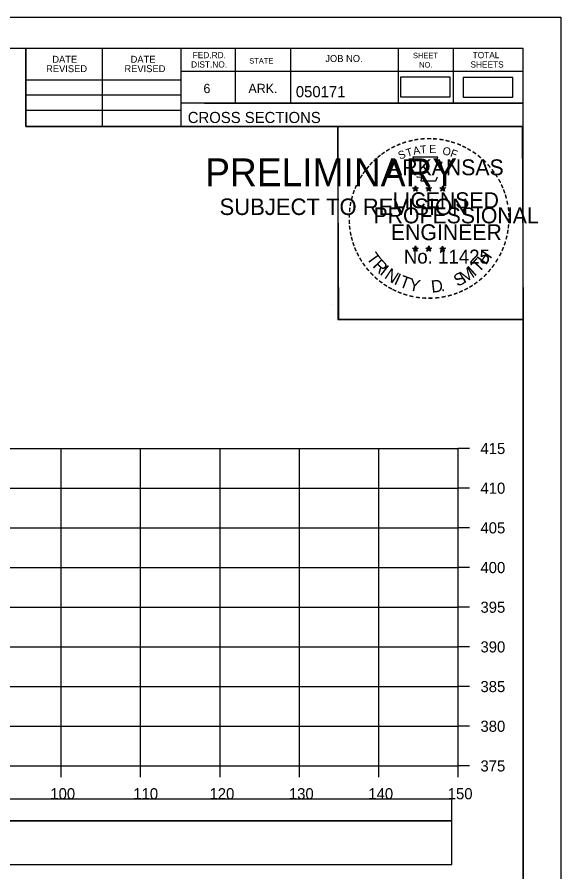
# Model space of a CAD drawing. Extents: x -37291014 to -37290680, y -936053 to -933067.
# Drawn here: x -37290748.7 to -37290680.2, y -933387.6 to -933279.9 of the extents above; entities that cross this region are included whole.
import ezdxf

# ---------------------------------------------------------------- set-up
doc = ezdxf.new("R2010")
doc.units = 0
for name, color, linetype in [('Default', 7, 'Continuous'), ('R_Axis', 7, 'Continuous'), ('R_Axis Annot', 7, 'Continuous'), ('R_Border', 7, 'Continuous'), ('R_Border PE', 7, 'Continuous'), ('R_Border Prem', 7, 'Continuous'), ('R_Grid', 7, 'Continuous'), ('R_No Plot', 7, 'Continuous')]:
    doc.layers.add(name, color=color, linetype=linetype)

msp = doc.modelspace()

# ---------------------------------------------------------------- linework, layer by layer
at = {"layer": 'Default'}
for points in [[(-37290700.35, -933289.98), (-37290694.1, -933289.98), (-37290694.1, -933287.5), (-37290700.35, -933287.5)], [(-37290692.46, -933289.99), (-37290686.21, -933289.99), (-37290686.21, -933287.51), (-37290692.46, -933287.51)], [(-37290992.31, -933381.17), (-37290693.89, -933381.17), (-37290693.89, -933378.47), (-37290992.31, -933378.47)], [(-37290992.31, -933386.7), (-37290693.89, -933386.7), (-37290693.89, -933381.17), (-37290992.31, -933381.17)]]:
    msp.add_lwpolyline(points, close=True, dxfattribs=at)
at = {"layer": 'R_Axis'}
for p, q in [((-37290693.1, -933374.27), (-37290693.1, -933334.27)), ((-37290691.7, -933334.27), (-37290693.1, -933334.27)), ((-37290691.7, -933339.27), (-37290693.1, -933339.27)), ((-37290691.7, -933344.27), (-37290693.1, -933344.27)), ((-37290691.7, -933349.27), (-37290693.1, -933349.27)), ((-37290691.7, -933354.27), (-37290693.1, -933354.27)), ((-37290691.7, -933359.27), (-37290693.1, -933359.27)), ((-37290691.7, -933364.27), (-37290693.1, -933364.27)), ((-37290691.7, -933369.27), (-37290693.1, -933369.27)), ((-37290993.1, -933374.27), (-37290693.1, -933374.27)), ((-37290743.1, -933375.67), (-37290743.1, -933374.27)), ((-37290733.1, -933375.67), (-37290733.1, -933374.27)), ((-37290723.1, -933375.67), (-37290723.1, -933374.27)), ((-37290713.1, -933375.67), (-37290713.1, -933374.27)), ((-37290703.1, -933375.67), (-37290703.1, -933374.27)), ((-37290693.1, -933375.67), (-37290693.1, -933374.27)), ((-37290691.7, -933374.27), (-37290693.1, -933374.27))]:
    msp.add_line(p, q, dxfattribs=at)
at = {"layer": 'R_Border'}
for p, q in [((-37291001.1, -933283.81), (-37290684.92, -933283.81)), ((-37290747.56, -933293.69), (-37290747.56, -933283.81)), ((-37290737.88, -933293.69), (-37290737.88, -933283.81)), ((-37290728.02, -933283.81), (-37290728.02, -933293.69)), ((-37290721.18, -933283.81), (-37290721.18, -933290.75)), ((-37290714.24, -933283.81), (-37290714.24, -933290.75)), ((-37290700.66, -933283.81), (-37290700.66, -933290.75)), ((-37290693.72, -933283.81), (-37290693.72, -933290.75)), ((-37290684.92, -933489.27), (-37290684.92, -933283.81)), ((-37290684.92, -933286.75), (-37290728.02, -933286.75)), ((-37290684.92, -933286.73), (-37290684.92, -933286.73)), ((-37290747.56, -933287.83), (-37290728.02, -933287.83)), ((-37290747.56, -933289.69), (-37290728.02, -933289.69)), ((-37290684.92, -933290.75), (-37290728.02, -933290.75)), ((-37290725.06, -933290.75), (-37290684.92, -933290.75)), ((-37290747.56, -933291.63), (-37290728.02, -933291.63)), ((-37290684.92, -933293.69), (-37290747.56, -933293.69))]:
    msp.add_line(p, q, dxfattribs=at)
at = {"layer": 'R_Border PE'}
for p, q in [((-37290698.49, -933301.18), (-37290698.53, -933301.43)), ((-37290698.49, -933301.54), (-37290698.49, -933301.18)), ((-37290698.49, -933301.18), (-37290698.44, -933301.43)), ((-37290696.82, -933301.18), (-37290696.86, -933301.43)), ((-37290696.82, -933301.54), (-37290696.82, -933301.18)), ((-37290696.82, -933301.18), (-37290696.77, -933301.43)), ((-37290695.05, -933301.19), (-37290695.09, -933301.44)), ((-37290695.05, -933301.56), (-37290695.05, -933301.19)), ((-37290695.05, -933301.19), (-37290695, -933301.44)), ((-37290698.84, -933301.43), (-37290698.49, -933301.54)), ((-37290698.84, -933301.43), (-37290698.58, -933301.48)), ((-37290698.84, -933301.43), (-37290698.6, -933301.55)), ((-37290698.7, -933301.84), (-37290698.49, -933301.54)), ((-37290698.7, -933301.84), (-37290698.58, -933301.6)), ((-37290698.7, -933301.84), (-37290698.49, -933301.62)), ((-37290698.14, -933301.43), (-37290698.49, -933301.54)), ((-37290698.27, -933301.84), (-37290698.49, -933301.54)), ((-37290698.27, -933301.84), (-37290698.49, -933301.63)), ((-37290698.14, -933301.43), (-37290698.43, -933301.48)), ((-37290698.27, -933301.84), (-37290698.41, -933301.55)), ((-37290698.14, -933301.43), (-37290698.34, -933301.53)), ((-37290697.17, -933301.43), (-37290696.82, -933301.54)), ((-37290697.17, -933301.43), (-37290696.91, -933301.48)), ((-37290697.17, -933301.43), (-37290696.93, -933301.55)), ((-37290697.03, -933301.84), (-37290696.82, -933301.54)), ((-37290697.03, -933301.84), (-37290696.91, -933301.6)), ((-37290697.03, -933301.84), (-37290696.82, -933301.62)), ((-37290696.47, -933301.43), (-37290696.82, -933301.54)), ((-37290696.6, -933301.84), (-37290696.82, -933301.54)), ((-37290696.6, -933301.84), (-37290696.82, -933301.63)), ((-37290696.47, -933301.43), (-37290696.76, -933301.48)), ((-37290696.6, -933301.84), (-37290696.74, -933301.55)), ((-37290696.47, -933301.43), (-37290696.67, -933301.53)), ((-37290695.4, -933301.44), (-37290695.05, -933301.56)), ((-37290695.4, -933301.44), (-37290695.15, -933301.49)), ((-37290695.4, -933301.44), (-37290695.17, -933301.57)), ((-37290695.27, -933301.85), (-37290695.05, -933301.56)), ((-37290695.27, -933301.85), (-37290695.14, -933301.61)), ((-37290695.27, -933301.85), (-37290695.06, -933301.64)), ((-37290694.84, -933301.85), (-37290695.06, -933301.64)), ((-37290694.71, -933301.44), (-37290695.05, -933301.56)), ((-37290694.84, -933301.85), (-37290695.05, -933301.56)), ((-37290694.71, -933301.44), (-37290694.99, -933301.49)), ((-37290694.84, -933301.85), (-37290694.98, -933301.56)), ((-37290694.71, -933301.44), (-37290694.91, -933301.55)), ((-37290698.49, -933308.75), (-37290698.53, -933309)), ((-37290698.49, -933309.12), (-37290698.49, -933308.75)), ((-37290698.49, -933308.75), (-37290698.44, -933309)), ((-37290696.82, -933308.75), (-37290696.86, -933309)), ((-37290696.82, -933309.12), (-37290696.82, -933308.75)), ((-37290696.82, -933308.75), (-37290696.77, -933309)), ((-37290695.06, -933308.76), (-37290695.1, -933309.01)), ((-37290695.06, -933309.13), (-37290695.06, -933308.76)), ((-37290695.06, -933308.76), (-37290695.01, -933309.01)), ((-37290698.84, -933309.01), (-37290698.49, -933309.12)), ((-37290698.84, -933309.01), (-37290698.59, -933309.05)), ((-37290698.84, -933309.01), (-37290698.6, -933309.13)), ((-37290698.71, -933309.41), (-37290698.49, -933309.12)), ((-37290698.71, -933309.41), (-37290698.58, -933309.17)), ((-37290698.71, -933309.41), (-37290698.49, -933309.2)), ((-37290698.14, -933309.01), (-37290698.49, -933309.12)), ((-37290698.28, -933309.41), (-37290698.49, -933309.12)), ((-37290698.28, -933309.41), (-37290698.49, -933309.2)), ((-37290698.14, -933309.01), (-37290698.43, -933309.05)), ((-37290698.28, -933309.41), (-37290698.42, -933309.12)), ((-37290698.14, -933309.01), (-37290698.35, -933309.11)), ((-37290697.17, -933309.01), (-37290696.82, -933309.12)), ((-37290697.17, -933309.01), (-37290696.92, -933309.05)), ((-37290697.17, -933309.01), (-37290696.93, -933309.13)), ((-37290697.04, -933309.41), (-37290696.82, -933309.12)), ((-37290697.04, -933309.41), (-37290696.91, -933309.17)), ((-37290697.04, -933309.41), (-37290696.82, -933309.2)), ((-37290696.48, -933309.01), (-37290696.82, -933309.12)), ((-37290696.61, -933309.41), (-37290696.82, -933309.12)), ((-37290696.61, -933309.41), (-37290696.82, -933309.2)), ((-37290696.48, -933309.01), (-37290696.76, -933309.05)), ((-37290696.61, -933309.41), (-37290696.75, -933309.12)), ((-37290696.48, -933309.01), (-37290696.68, -933309.11)), ((-37290695.4, -933309.02), (-37290695.06, -933309.13)), ((-37290695.4, -933309.02), (-37290695.15, -933309.06)), ((-37290695.4, -933309.02), (-37290695.17, -933309.14)), ((-37290695.27, -933309.42), (-37290695.06, -933309.13)), ((-37290695.27, -933309.42), (-37290695.15, -933309.18)), ((-37290695.27, -933309.42), (-37290695.06, -933309.21)), ((-37290694.71, -933309.02), (-37290695.06, -933309.13)), ((-37290694.84, -933309.42), (-37290695.06, -933309.13)), ((-37290694.84, -933309.42), (-37290695.06, -933309.21)), ((-37290694.71, -933309.02), (-37290694.99, -933309.06)), ((-37290694.84, -933309.42), (-37290694.98, -933309.13)), ((-37290694.71, -933309.02), (-37290694.91, -933309.12))]:
    msp.add_line(p, q, dxfattribs=at)
for points in [[(-37290698.8, -933297.55), (-37290698.53, -933298.38)], [(-37290695.28, -933298.48), (-37290695.14, -933298.19), (-37290695.83, -933298.22), (-37290695.68, -933297.55), (-37290698.8, -933297.55)], [(-37290698.3, -933299.98), (-37290698.3, -933300.06), (-37290697.74, -933300.08), (-37290697.79, -933300.56), (-37290695.92, -933300.56), (-37290695.72, -933300.02)], [(-37290698.49, -933301.18), (-37290698.27, -933301.84), (-37290698.84, -933301.43), (-37290698.14, -933301.43), (-37290698.7, -933301.84), (-37290698.49, -933301.18)], [(-37290696.82, -933301.18), (-37290696.6, -933301.84), (-37290697.17, -933301.43), (-37290696.47, -933301.43), (-37290697.03, -933301.84), (-37290696.82, -933301.18)], [(-37290695.05, -933301.19), (-37290694.84, -933301.85), (-37290695.4, -933301.44), (-37290694.71, -933301.44), (-37290695.27, -933301.85), (-37290695.05, -933301.19)], [(-37290698.49, -933308.75), (-37290698.28, -933309.41), (-37290698.84, -933309.01), (-37290698.14, -933309.01), (-37290698.71, -933309.41), (-37290698.49, -933308.75)], [(-37290696.82, -933308.75), (-37290696.61, -933309.41), (-37290697.17, -933309.01), (-37290696.48, -933309.01), (-37290697.04, -933309.41), (-37290696.82, -933308.75)], [(-37290695.06, -933308.76), (-37290694.84, -933309.42), (-37290695.4, -933309.02), (-37290694.71, -933309.02), (-37290695.27, -933309.42), (-37290695.06, -933308.76)]]:
    msp.add_lwpolyline(points, dxfattribs=at)
for centre, radius in [((-37290698.49, -933301.54), 0.172), ((-37290698.49, -933301.54), 0.145), ((-37290698.49, -933301.54), 0.116), ((-37290698.49, -933301.54), 0.0991), ((-37290698.49, -933301.54), 0.0747), ((-37290698.49, -933301.54), 0.0495), ((-37290698.49, -933301.54), 0.0296), ((-37290696.82, -933301.54), 0.172), ((-37290696.82, -933301.54), 0.145), ((-37290696.82, -933301.54), 0.116), ((-37290696.82, -933301.54), 0.0991), ((-37290696.82, -933301.54), 0.0747), ((-37290696.82, -933301.54), 0.0495), ((-37290696.82, -933301.54), 0.0296), ((-37290695.05, -933301.56), 0.172), ((-37290695.05, -933301.56), 0.145), ((-37290695.05, -933301.56), 0.116), ((-37290695.05, -933301.56), 0.0991), ((-37290695.05, -933301.56), 0.0747), ((-37290695.05, -933301.56), 0.0495), ((-37290695.05, -933301.56), 0.0296), ((-37290698.49, -933309.12), 0.172), ((-37290698.49, -933309.12), 0.145), ((-37290698.49, -933309.12), 0.116), ((-37290698.49, -933309.12), 0.0991), ((-37290698.49, -933309.12), 0.0747), ((-37290698.49, -933309.12), 0.0495), ((-37290698.49, -933309.12), 0.0296), ((-37290696.82, -933309.12), 0.172), ((-37290696.82, -933309.12), 0.145), ((-37290696.82, -933309.12), 0.116), ((-37290696.82, -933309.12), 0.0991), ((-37290696.82, -933309.12), 0.0747), ((-37290696.82, -933309.12), 0.0495), ((-37290696.82, -933309.12), 0.0296), ((-37290695.06, -933309.13), 0.172), ((-37290695.06, -933309.13), 0.145), ((-37290695.06, -933309.13), 0.116), ((-37290695.06, -933309.13), 0.0991), ((-37290695.06, -933309.13), 0.0747), ((-37290695.06, -933309.13), 0.0495), ((-37290695.06, -933309.13), 0.0296)]:
    msp.add_circle(centre, radius, dxfattribs=at)
at = {"layer": 'R_Grid'}
for p, q in [((-37290993.1, -933334.27), (-37290693.1, -933334.27)), ((-37290743.1, -933374.27), (-37290743.1, -933334.27)), ((-37290733.1, -933374.27), (-37290733.1, -933334.27)), ((-37290723.1, -933374.27), (-37290723.1, -933334.27)), ((-37290713.1, -933374.27), (-37290713.1, -933334.27)), ((-37290703.1, -933374.27), (-37290703.1, -933334.27)), ((-37290693.1, -933374.27), (-37290693.1, -933334.27)), ((-37290993.1, -933339.27), (-37290693.1, -933339.27)), ((-37290993.1, -933344.27), (-37290693.1, -933344.27)), ((-37290993.1, -933349.27), (-37290693.1, -933349.27)), ((-37290993.1, -933354.27), (-37290693.1, -933354.27)), ((-37290993.1, -933359.27), (-37290693.1, -933359.27)), ((-37290993.1, -933364.27), (-37290693.1, -933364.27)), ((-37290993.1, -933369.27), (-37290693.1, -933369.27)), ((-37290993.1, -933374.27), (-37290693.1, -933374.27))]:
    msp.add_line(p, q, dxfattribs=at)
at = {"layer": 'R_No Plot'}
for p, q in [((-37291013.5, -933279.91), (-37290680.17, -933279.91)), ((-37290708.89, -933316.14), (-37290708.89, -933316.14))]:
    msp.add_line(p, q, dxfattribs=at)
for points in [[(-37291013.51, -933279.91), (-37290680.17, -933279.91), (-37290680.17, -933493.25), (-37291013.51, -933493.25)], [(-37290767.18, -933283.81), (-37290747.56, -933283.81), (-37290747.56, -933293.69), (-37290731.45, -933293.69), (-37290708.25, -933293.69), (-37290708.25, -933318.02), (-37290684.92, -933318.02), (-37290684.92, -933489.27), (-37291001.1, -933489.27), (-37291001.1, -933283.81)], [(-37290708.25, -933293.69), (-37290685.04, -933293.69), (-37290684.92, -933318.02), (-37290708.13, -933318.02)]]:
    msp.add_lwpolyline(points, close=True, dxfattribs=at)

# ---------------------------------------------------------------- texts
at = {"layer": 'R_Axis Annot'}
for s, p in [('415', (-37290690.3, -933334.97)), ('410', (-37290690.3, -933339.97)), ('405', (-37290690.3, -933344.97)), ('400', (-37290690.3, -933349.97)), ('395', (-37290690.3, -933354.97)), ('390', (-37290690.3, -933359.97)), ('385', (-37290690.3, -933364.97)), ('380', (-37290690.3, -933369.97)), ('375', (-37290690.3, -933374.97)), ('100', (-37290744.47, -933378.47)), ('110', (-37290734.02, -933378.47)), ('120', (-37290724.42, -933378.47)), ('130', (-37290714.42, -933378.47)), ('140', (-37290704.42, -933378.47)), ('150', (-37290694.42, -933378.47))]:
    msp.add_text(s, height=1.4, dxfattribs=at).set_placement(p)
at = {"layer": 'R_Border'}
for s, height, p in [('DATE', 0.879, (-37290744.22, -933285.67)), ('DATE', 0.879, (-37290734.36, -933285.67)), ('FED.RD.', 0.782, (-37290726.54, -933285.09)), ('STATE', 0.684, (-37290719.42, -933285.77)), ('JOB NO.', 0.879, (-37290709.84, -933285.57)), ('SHEET', 0.684, (-37290698.8, -933285.09)), ('TOTAL', 0.782, (-37290691.28, -933285.09)), ('REVISED', 0.879, (-37290745, -933286.85)), ('REVISED', 0.879, (-37290735.14, -933286.85)), ('DIST.NO.', 0.782, (-37290726.74, -933286.27)), ('NO.', 0.684, (-37290698.02, -933286.27)), ('SHEETS', 0.782, (-37290691.56, -933286.27)), ('6', 1.17, (-37290725.18, -933289.49)), ('ARK.', 1.172, (-37290719.52, -933289.49)), ('050171', 1.4, (-37290713.55, -933290.01)), ('CROSS SECTIONS', 1.4, (-37290727.16, -933293.26))]:
    msp.add_text(s, height=height, dxfattribs=at).set_placement(p)
at = {"layer": 'R_Border PE'}
for s, height, rotation, p in [('-', 1.6, 24.3072, (-37290700.68, -933296.7)), ('-', 1.6, 19.1761, (-37290700.05, -933296.43)), ('-', 1.6, 13.6302, (-37290699.3, -933296.19)), ('-', 1.6, 10.2193, (-37290698.62, -933296.02)), ('-', 1.6, 5.8968, (-37290697.89, -933295.91)), ('-', 1.6, 0.1862, (-37290697.12, -933295.84)), ('-', 1.6, 357.743, (-37290696.4, -933295.86)), ('-', 1.6, 352.1617, (-37290695.65, -933295.91)), ('-', 1.6, 347.2049, (-37290694.93, -933296.03)), ('-', 1.6, 342.3362, (-37290694.3, -933296.18)), ('-', 1.6, 337.8551, (-37290693.56, -933296.4)), ('-', 1.6, 36.2317, (-37290702.49, -933297.78)), ('-', 1.6, 34.0636, (-37290701.91, -933297.38)), ('-', 1.6, 28.7918, (-37290701.31, -933297.01)), ('S', 1, 21.594, (-37290700.44, -933297.88)), ('T', 1, 16.4036, (-37290699.53, -933297.55)), ('A', 1, 11.2132, (-37290698.7, -933297.29)), ('T', 1, 6.0228, (-37290697.85, -933297.13)), ('E', 1, 0.8323, (-37290696.75, -933297.02)), ('O', 1, 350.4515, (-37290695.14, -933297.23)), ('F', 1, 340.0707, (-37290694.19, -933297.46)), ('-', 1.6, 334.1211, (-37290692.93, -933296.67)), ('-', 1.6, 329.6409, (-37290692.35, -933296.96)), ('-', 1.6, 325.8627, (-37290691.71, -933297.32)), ('-', 1.6, 42.9622, (-37290703.4, -933298.57)), ('-', 1.6, 38.9507, (-37290702.97, -933298.16)), ('-', 1.6, 320.5297, (-37290691.1, -933297.74)), ('-', 1.6, 315.5786, (-37290690.5, -933298.23)), ('-', 1.6, 50.6142, (-37290704.25, -933299.54)), ('-', 1.6, 48.4231, (-37290703.85, -933299.05)), ('-', 1.6, 309.8797, (-37290689.93, -933298.78)), ('-', 1.6, 306.6522, (-37290689.41, -933299.38)), ('-', 1.6, 58.0706, (-37290704.99, -933300.63)), ('-', 1.6, 54.2325, (-37290704.66, -933300.1)), ('-', 1.4, 303.6753, (-37290688.92, -933299.95)), ('-', 1.6, 67.7743, (-37290705.56, -933301.86)), ('-', 1.6, 62.8713, (-37290705.3, -933301.25)), ('-', 1.6, 299.6684, (-37290688.6, -933300.56)), ('-', 1.6, 294.6628, (-37290688.28, -933301.17)), ('-', 1.6, 72.3945, (-37290705.78, -933302.49)), ('-', 1.6, 290.5728, (-37290688.02, -933301.75)), ('-', 1.6, 285.1233, (-37290687.79, -933302.33)), ('-', 1.6, 81.2013, (-37290706.11, -933303.91)), ('-', 1.6, 75.461, (-37290705.98, -933303.2)), ('-', 1.6, 280.5493, (-37290687.59, -933303.07)), ('-', 1.6, 85.1863, (-37290706.18, -933304.6)), ('-', 1.6, 276.5962, (-37290687.42, -933303.84)), ('-', 1.6, 94.1959, (-37290706.17, -933306.03)), ('-', 1.6, 89.0622, (-37290706.21, -933305.31)), ('-', 1.6, 274.3301, (-37290687.36, -933304.56)), ('-', 1.6, 269.9407, (-37290687.33, -933305.19)), ('-', 1.6, 98.9479, (-37290706.1, -933306.7)), ('-', 1.6, 263.5172, (-37290687.35, -933305.86)), ('-', 1.6, 101.7149, (-37290705.97, -933307.43)), ('-', 1.6, 105.4578, (-37290705.8, -933308.03)), ('-', 1.6, 255.7626, (-37290687.53, -933307.19)), ('-', 1.6, 260.9953, (-37290687.42, -933306.51)), ('-', 1.6, 109.0874, (-37290705.59, -933308.66)), ('-', 1.6, 252.8681, (-37290687.71, -933307.91)), ('-', 1.6, 114.0643, (-37290705.34, -933309.25)), ('-', 1.6, 115.7289, (-37290705.03, -933309.87)), ('T', 1.54, 306.0406, (-37290704.73, -933310.28)), ('H', 1.54, 54.6088, (-37290689.61, -933311.24)), ('-', 1.6, 244.6197, (-37290688.2, -933309.21)), ('-', 1.6, 247.8887, (-37290687.93, -933308.58)), ('-', 1.6, 120.4471, (-37290704.67, -933310.46)), ('-', 1.6, 125.8934, (-37290704.27, -933311.02)), ('R', 1.54, 314.005, (-37290703.97, -933311.33)), ('T', 1.54, 46.6444, (-37290690.5, -933312.19)), ('-', 1.6, 239.0712, (-37290688.59, -933309.96)), ('-', 1.6, 130.7181, (-37290703.81, -933311.57)), ('-', 1.6, 134.2238, (-37290703.29, -933312.11)), ('I', 1.54, 321.9694, (-37290703.07, -933312.26)), ('N', 1.54, 326.5002, (-37290702.5, -933312.73)), ('M', 1.54, 32.6563, (-37290692.35, -933313.51)), ('I', 1.54, 42.1136, (-37290691.06, -933312.66)), ('-', 1.6, 231.2538, (-37290689.42, -933311.18)), ('-', 1.6, 233.8452, (-37290688.99, -933310.62)), ('-', 1.6, 138.9338, (-37290702.77, -933312.58)), ('-', 1.6, 144.6463, (-37290702.21, -933312.98)), ('I', 1.54, 335.3603, (-37290701.29, -933313.52)), ('T', 1.54, 339.8912, (-37290700.63, -933313.84)), ('Y', 1.54, 347.8556, (-37290699.42, -933314.29)), ('D', 1.54, 6.3969, (-37290696.43, -933314.65)), ('S', 1.54, 26.9312, (-37290693.19, -933313.92)), ('-', 1.6, 221.0851, (-37290690.42, -933312.26)), ('-', 1.6, 225.7653, (-37290689.9, -933311.75)), ('-', 1.6, 148.0898, (-37290701.65, -933313.36)), ('-', 1.6, 151.5704, (-37290701.07, -933313.68)), ('-', 1.6, 154.6002, (-37290700.55, -933313.93)), ('.', 1.54, 13.7642, (-37290695.24, -933314.52)), ('-', 1.6, 207.3568, (-37290692.06, -933313.46)), ('-', 1.6, 212.2491, (-37290691.51, -933313.12)), ('-', 1.6, 215.7363, (-37290690.97, -933312.73)), ('-', 1.6, 158.5612, (-37290699.92, -933314.18)), ('-', 1.6, 162.7983, (-37290699.24, -933314.39)), ('-', 1.6, 167.5555, (-37290698.52, -933314.56)), ('-', 1.6, 173.1155, (-37290697.75, -933314.67)), ('-', 1.6, 176.5183, (-37290697, -933314.72)), ('-', 1.6, 181.5918, (-37290696.26, -933314.7)), ('-', 1.6, 185.8167, (-37290695.45, -933314.63)), ('-', 1.6, 191.2858, (-37290694.71, -933314.49)), ('-', 1.6, 195.4743, (-37290693.98, -933314.3)), ('-', 1.6, 200.7184, (-37290693.31, -933314.05)), ('-', 1.6, 204.2516, (-37290692.69, -933313.78))]:
    msp.add_text(s, height=height, rotation=rotation, dxfattribs=at).set_placement(p)
for s, height, p in [('ARKANSAS', 2, (-37290701.94, -933299.84)), ('LICENSED', 2, (-37290701.35, -933303.99)), ('DWB', 0.01, (-37290698.5, -933301.55)), ('DWB', 0.01, (-37290696.83, -933301.55)), ('DWB', 0.01, (-37290695.07, -933301.56)), ('PROFESSIONAL', 2, (-37290703.77, -933305.9)), ('ENGINEER', 2, (-37290701.58, -933308.02)), ('No. 11425', 1.757, (-37290699.95, -933310.97)), ('DWB', 0.01, (-37290698.5, -933309.12)), ('DWB', 0.01, (-37290696.84, -933309.12)), ('DWB', 0.01, (-37290695.07, -933309.13))]:
    msp.add_text(s, height=height, dxfattribs=at).set_placement(p)
at = {"layer": 'R_Border Prem'}
for s, height, p in [('PRELIMINARY', 3.5, (-37290724.97, -933301.22)), ('DWB', 0.01, (-37290724.22, -933299.38)), ('SUBJECT TO REVISION', 2.0751, (-37290723.16, -933304.85))]:
    msp.add_text(s, height=height, dxfattribs=at).set_placement(p)

doc.saveas('drawing.dxf')
